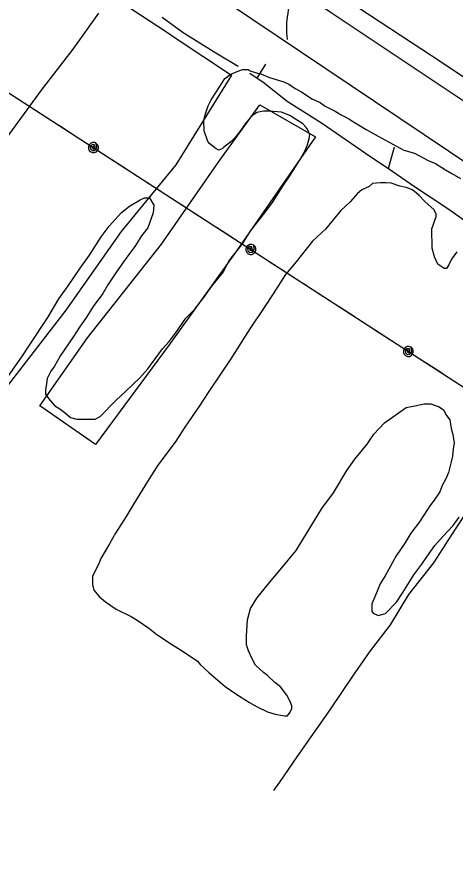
# Model space of a CAD drawing. Extents: x 3535183 to 3573198, y 534952 to 560562.
# Drawn here: x 3545718 to 3546498, y 541624 to 543117 of the extents above; entities that cross this region are included whole.
import ezdxf

# ---------------------------------------------------------------- set-up
doc = ezdxf.new("R2010")
doc.units = 0
for name, color, linetype in [('V-DTCH-CNTR', 7, 'Continuous'), ('V-ROAD-CNTR', 7, 'Continuous'), ('V-SITE-VEGE', 7, 'Continuous'), ('V-TOPO-SHOR', 7, 'Continuous'), ('V-UTIL-LINE', 7, 'Continuous')]:
    doc.layers.add(name, color=color, linetype=linetype)

msp = doc.modelspace()

# ---------------------------------------------------------------- linework, layer by layer
at = {"layer": 'V-DTCH-CNTR'}
msp.add_line((3545857.6, 542355.7), (3545758.6, 542424.7), dxfattribs=at)
for points in [[(3546235.2, 543194), (3546456.4, 543048.3), (3546750.9, 542852.4), (3546862.1, 542778.3), (3546959.6, 542713.3), (3547222.6, 542537.8), (3547471.1, 542369.2), (3547522, 542440.3)], [(3545874.6, 543162.9), (3545984.5, 543090.3), (3546001.7, 543078.6), (3546049, 543047.1), (3546100.2, 543013.4), (3546000.9, 542853.9), (3545903.6, 542734.7), (3545805.1, 542595.1), (3545649.2, 542394.2), (3545495.6, 542195.7), (3545383.9, 542041.3), (3545347.7, 541997.3), (3545220.7, 542069.8), (3545118.5, 542140.1), (3545149.4, 542182.7), (3545103.5, 542222.6), (3545188.9, 542343.6), (3545320.3, 542522.4), (3545364.4, 542582.7)], [(3545758.6, 542424.7), (3545843.5, 542545.6), (3545975.1, 542712.1), (3546079.2, 542862.2), (3546150.5, 542960.6), (3546249.8, 542903.6), (3546109.6, 542701.4), (3545989, 542533.1), (3545857.6, 542355.7)]]:
    msp.add_lwpolyline(points, dxfattribs=at)
at = {"layer": 'V-ROAD-CNTR'}
for points in [[(3543976.6, 544563.9), (3544651.1, 544110.1), (3545065.9, 543834.9), (3545503, 543540.9), (3545961.1, 543231.8), (3546531.4, 542848.5), (3547362.3, 542293.1), (3548165, 541757.3), (3549034.6, 541171.4), (3549597.1, 540797), (3550120.9, 540437.2)], [(3543991.5, 544554), (3544623.3, 544186.4), (3544863.3, 544043.7), (3545040.7, 543940.1), (3545124.3, 543891.6), (3545325.2, 543765.2), (3545623.2, 543566.1), (3545989.5, 543318.1), (3546277.5, 543124.7), (3546686.9, 542851.7), (3547187.4, 542514.1), (3548018.7, 541957), (3548822, 541419.9), (3549459.9, 540989.3), (3550011.9, 540624), (3550286.6, 540438.4)], [(3546217.8, 543170.8), (3546209.4, 543156.8), (3546207.4, 543151.4), (3546205.5, 543145.8), (3546203.9, 543140.3), (3546202.4, 543134.6), (3546201.1, 543128.9), (3546200.1, 543123.2), (3546199.3, 543117.5), (3546198.6, 543111.7), (3546198.2, 543105.9), (3546198, 543100.1), (3546197.9, 543094.3), (3546198.1, 543088.4), (3546198.5, 543082.6), (3546199.1, 543076.8)]]:
    msp.add_lwpolyline(points, dxfattribs=at)
at = {"layer": 'V-SITE-VEGE'}
for p, q in [((3546088, 543007.5), (3546099, 543015.3)), ((3546099, 543015.3), (3546113.3, 543021)), ((3546113.3, 543021), (3546119.9, 543023.2)), ((3546119.9, 543023.2), (3546129.9, 543023.3)), ((3546129.9, 543023.3), (3546133.2, 543021.1)), ((3546133.2, 543021.1), (3546146.6, 543016.8)), ((3546146.6, 543016.8), (3546152.1, 543015.8)), ((3546152.1, 543015.8), (3546167.7, 543009.3)), ((3546079.2, 542993), (3546088, 543007.5)), ((3546167.7, 543009.3), (3546193.2, 543001.7)), ((3546193.2, 543001.7), (3546202.1, 542997.4)), ((3546063.9, 542969.6), (3546079.2, 542993)), ((3546202.1, 542997.4), (3546213.2, 542989.7)), ((3546213.2, 542989.7), (3546223.3, 542984.3)), ((3546223.3, 542984.3), (3546235.5, 542976.7)), ((3546058.5, 542958.5), (3546063.9, 542969.6)), ((3546235.5, 542976.7), (3546243.3, 542971.2)), ((3546243.3, 542971.2), (3546257.7, 542964.7)), ((3546053.1, 542942.9), (3546058.5, 542958.5)), ((3546257.7, 542964.7), (3546266.7, 542958.1)), ((3546266.7, 542958.1), (3546284.5, 542949.4)), ((3546051, 542932.9), (3546053.1, 542942.9)), ((3546137.3, 542941.5), (3546126.3, 542929.2)), ((3546145, 542947.1), (3546137.3, 542941.5)), ((3546157.1, 542949.4), (3546145, 542947.1)), ((3546167.1, 542949.5), (3546157.1, 542949.4)), ((3546189.3, 542947.5), (3546167.1, 542949.5)), ((3546204.8, 542941), (3546189.3, 542947.5)), ((3546209.3, 542937.7), (3546204.8, 542941)), ((3546284.5, 542949.4), (3546295.6, 542942.9)), ((3546295.6, 542942.9), (3546310.1, 542935.2)), ((3546051.2, 542914.1), (3546051, 542932.9)), ((3546126.3, 542929.2), (3546118.7, 542918)), ((3546220.4, 542931.1), (3546209.3, 542937.7)), ((3546227.1, 542926.8), (3546220.4, 542931.1)), ((3546232.7, 542920.2), (3546227.1, 542926.8)), ((3546310.1, 542935.2), (3546314.5, 542932)), ((3546314.5, 542932), (3546329, 542923.2)), ((3546058, 542895.4), (3546051.2, 542914.1)), ((3546118.7, 542918), (3546106.6, 542902.4)), ((3546236, 542915.8), (3546232.7, 542920.2)), ((3546239.4, 542906.9), (3546236, 542915.8)), ((3546329, 542923.2), (3546340.1, 542916.7)), ((3546340.1, 542916.7), (3546361.3, 542904.7)), ((3546061.3, 542891), (3546058, 542895.4)), ((3546098.9, 542894.6), (3546085.7, 542884.5)), ((3546106.6, 542902.4), (3546098.9, 542894.6)), ((3546235.2, 542889.2), (3546238.4, 542900.3)), ((3546238.4, 542900.3), (3546239.4, 542906.9)), ((3546361.3, 542904.7), (3546406.9, 542879.6)), ((3546072.5, 542882.2), (3546061.3, 542891)), ((3546076.9, 542880), (3546072.5, 542882.2)), ((3546083.5, 542882.3), (3546076.9, 542880)), ((3546085.7, 542884.5), (3546083.5, 542882.3)), ((3546230.8, 542878.1), (3546235.2, 542889.2)), ((3546406.9, 542879.6), (3546425.7, 542874.3)), ((3546221, 542861.4), (3546230.8, 542878.1)), ((3546425.7, 542874.3), (3546450.2, 542861.2)), ((3546202.5, 542832.4), (3546216.7, 542854.7)), ((3546216.7, 542854.7), (3546221, 542861.4)), ((3546450.2, 542861.2), (3546463.6, 542855.8)), ((3546463.6, 542855.8), (3546481.4, 542844.9)), ((3546481.4, 542844.9), (3546492.5, 542838.3)), ((3546492.5, 542838.3), (3546508.1, 542829.6)), ((3546191.5, 542815.7), (3546202.5, 542832.4)), ((3546350.9, 542820.5), (3546345.4, 542814.9)), ((3546365.3, 542821.7), (3546350.9, 542820.5)), ((3546375.3, 542821.8), (3546365.3, 542821.7)), ((3546384.1, 542820.8), (3546375.3, 542821.8)), ((3546399.7, 542815.4), (3546384.1, 542820.8)), ((3546173, 542786.8), (3546191.5, 542815.7)), ((3546332.2, 542809.2), (3546324.5, 542802.5)), ((3546345.4, 542814.9), (3546332.2, 542809.2)), ((3546410.8, 542813.2), (3546399.7, 542815.4)), ((3546420.8, 542810), (3546410.8, 542813.2)), ((3546425.2, 542806.7), (3546420.8, 542810)), ((3546434.2, 542799.1), (3546425.2, 542806.7)), ((3545918.4, 542780.1), (3545937.1, 542791.3)), ((3545937.1, 542791.3), (3545944.8, 542794.7)), ((3545944.8, 542794.7), (3545953.7, 542794.8)), ((3545953.7, 542794.8), (3545961.5, 542781.6)), ((3546324.5, 542802.5), (3546311.4, 542788)), ((3546444.2, 542788.1), (3546434.2, 542799.1)), ((3545904.1, 542768.9), (3545918.4, 542780.1)), ((3545961.5, 542781.6), (3545960.6, 542768.3)), ((3546158.7, 542767.8), (3546173, 542786.8)), ((3546311.4, 542788), (3546294.9, 542772.4)), ((3546461, 542773.8), (3546444.2, 542788.1)), ((3545882.2, 542744.3), (3545904.1, 542768.9)), ((3545960.6, 542768.3), (3545950.8, 542741.6)), ((3546134.7, 542736.6), (3546158.7, 542767.8)), ((3546294.9, 542772.4), (3546267.5, 542738.9)), ((3546464.4, 542766.1), (3546461, 542773.8)), ((3546461.2, 542751.7), (3546464.4, 542761.7)), ((3546464.4, 542761.7), (3546464.4, 542766.1)), ((3546456.8, 542739.5), (3546459, 542746.1)), ((3546459, 542746.1), (3546461.2, 542751.7)), ((3545867.9, 542725.4), (3545882.2, 542744.3)), ((3545950.8, 542741.6), (3545939.9, 542727.1)), ((3546119.4, 542713.2), (3546134.7, 542736.6)), ((3546267.5, 542738.9), (3546244.5, 542717.7)), ((3546457.1, 542705.2), (3546456.8, 542739.5)), ((3545847.2, 542693.1), (3545867.9, 542725.4)), ((3545939.9, 542727.1), (3545927.9, 542708.2)), ((3546244.5, 542717.7), (3546214.9, 542680.8)), ((3545927.9, 542708.2), (3545916.9, 542693.7)), ((3546095.3, 542682), (3546119.4, 542713.2)), ((3546461.7, 542689.7), (3546457.1, 542705.2)), ((3545830.8, 542669.7), (3545847.2, 542693.1)), ((3545916.9, 542693.7), (3545903.8, 542674.8)), ((3546467.4, 542676.5), (3546461.7, 542689.7)), ((3546491.6, 542685.5), (3546487.3, 542675.5)), ((3546501.5, 542698.9), (3546491.6, 542685.5)), ((3545903.8, 542674.8), (3545894, 542661.4)), ((3546085.5, 542663.1), (3546095.3, 542682)), ((3546214.9, 542680.8), (3546196.3, 542658.5)), ((3546478.5, 542668.8), (3546467.4, 542676.5)), ((3546487.3, 542675.5), (3546482.9, 542668.8)), ((3545807.8, 542636.3), (3545830.8, 542669.7)), ((3545894, 542661.4), (3545879.8, 542640.2)), ((3546064.7, 542637.4), (3546085.5, 542663.1)), ((3546196.3, 542658.5), (3546174.4, 542624)), ((3546482.9, 542668.8), (3546478.5, 542668.8)), ((3545792.5, 542615.1), (3545807.8, 542636.3)), ((3545879.8, 542640.2), (3545871, 542624.6)), ((3546052.7, 542619.6), (3546064.7, 542637.4)), ((3545772.9, 542581.7), (3545792.5, 542615.1)), ((3545871, 542624.6), (3545853.5, 542601.2)), ((3546034.1, 542596.2), (3546052.7, 542619.6)), ((3546174.4, 542624), (3546158, 542599.5)), ((3545853.5, 542601.2), (3545841.5, 542582.3)), ((3546018.7, 542580.6), (3546034.1, 542596.2)), ((3546158, 542599.5), (3546132.9, 542561.6)), ((3545740.1, 542532.7), (3545772.9, 542581.7)), ((3545841.5, 542582.3), (3545829.5, 542564.5)), ((3546000.1, 542553.8), (3546018.7, 542580.6)), ((3545829.5, 542564.5), (3545818.6, 542547.8)), ((3545989.2, 542539.3), (3546000.1, 542553.8)), ((3546132.9, 542561.6), (3546124.2, 542548.3)), ((3545818.6, 542547.8), (3545795.6, 542514.4)), ((3545977.1, 542525.9), (3545989.2, 542539.3)), ((3546124.2, 542548.3), (3546099.1, 542508.2)), ((3545728.1, 542513.8), (3545740.1, 542532.7)), ((3545950.8, 542490.3), (3545977.1, 542525.9)), ((3545701.9, 542475.9), (3545728.1, 542513.8)), ((3545795.6, 542514.4), (3545784.7, 542495.4)), ((3546099.1, 542508.2), (3546081.6, 542482.6)), ((3545784.7, 542495.4), (3545778.2, 542486.5)), ((3545778.2, 542486.5), (3545771.6, 542473.2)), ((3545936.6, 542474.6), (3545950.8, 542490.3)), ((3546081.6, 542482.6), (3546058.6, 542448.1)), ((3545770.6, 542464.3), (3545768.5, 542453.2)), ((3545771.6, 542473.2), (3545770.6, 542464.3)), ((3545911.3, 542450.1), (3545936.6, 542474.6)), ((3545768.5, 542453.2), (3545768.6, 542445.5)), ((3545894.9, 542434.4), (3545911.3, 542450.1)), ((3546058.6, 542448.1), (3546043.3, 542424.7)), ((3545768.6, 542445.5), (3545774.2, 542437.8)), ((3545774.2, 542437.8), (3545777.5, 542433.4)), ((3545777.5, 542433.4), (3545785.3, 542424.6)), ((3545866.4, 542405.4), (3545894.9, 542434.4)), ((3545785.3, 542424.6), (3545794.3, 542419.1)), ((3545794.3, 542419.1), (3545804.3, 542411.5)), ((3546043.3, 542424.7), (3546017.1, 542386.8)), ((3546372.4, 542394.4), (3546411, 542421.3)), ((3546411, 542421.3), (3546426.4, 542424.8)), ((3546426.4, 542424.8), (3546443, 542428.2)), ((3546443, 542428.2), (3546455.2, 542428.3)), ((3546455.2, 542428.3), (3546469.6, 542422.9)), ((3546469.6, 542422.9), (3546477.4, 542417.5)), ((3546477.4, 542417.5), (3546483, 542407.5)), ((3545804.3, 542411.5), (3545813.2, 542403.8)), ((3545813.2, 542403.8), (3545824.3, 542400.6)), ((3545857.5, 542400.9), (3545866.4, 542405.4)), ((3546483, 542407.5), (3546488.7, 542399.8)), ((3545824.3, 542400.6), (3545857.5, 542400.9)), ((3546017.1, 542386.8), (3545999.6, 542360.1)), ((3546353.8, 542374.3), (3546372.4, 542394.4)), ((3546488.7, 542399.8), (3546491, 542384.4)), ((3546341.8, 542356.5), (3546353.8, 542374.3)), ((3546491, 542384.4), (3546494.4, 542373.3)), ((3546494.4, 542373.3), (3546496.8, 542357.8)), ((3545999.6, 542360.1), (3545969, 542318.8)), ((3546496.8, 542357.8), (3546494.6, 542347.9)), ((3546319.9, 542329.7), (3546341.8, 542356.5)), ((3546494.6, 542347.9), (3546493.7, 542334.6)), ((3546305.7, 542309.6), (3546319.9, 542329.7)), ((3546493.7, 542334.6), (3546491.5, 542324.6)), ((3545969, 542318.8), (3545950.4, 542289.9)), ((3546491.5, 542324.6), (3546486.2, 542305.7)), ((3546281.7, 542269.6), (3546305.7, 542309.6)), ((3546486.2, 542305.7), (3546481.8, 542294.6)), ((3545950.4, 542289.9), (3545926.4, 542250.9)), ((3546475.3, 542282.4), (3546471, 542271.2)), ((3546481.8, 542294.6), (3546475.3, 542282.4)), ((3546260.9, 542241.7), (3546281.7, 542269.6)), ((3546471, 542271.2), (3546461.1, 542256.8)), ((3546461.1, 542256.8), (3546453.5, 542246.7)), ((3545926.4, 542250.9), (3545912.2, 542227.5)), ((3546215, 542167.1), (3546260.9, 542241.7)), ((3546453.5, 542246.7), (3546442.6, 542230)), ((3545912.2, 542227.5), (3545893.7, 542197.5)), ((3546442.6, 542230), (3546434.9, 542217.8)), ((3546494.8, 542211.7), (3546505.7, 542226.2)), ((3546434.9, 542217.8), (3546419.6, 542197.7)), ((3546476.1, 542191.6), (3546494.8, 542211.7)), ((3545893.7, 542197.5), (3545882.8, 542178.5)), ((3546419.6, 542197.7), (3546408.7, 542179.9)), ((3545882.8, 542178.5), (3545867.5, 542152.9)), ((3546408.7, 542179.9), (3546393.4, 542157.6)), ((3546461.9, 542175.9), (3546476.1, 542191.6)), ((3546186.5, 542132.5), (3546215, 542167.1)), ((3546447.6, 542155.9), (3546461.9, 542175.9)), ((3545867.5, 542152.9), (3545864.2, 542145.2)), ((3546393.4, 542157.6), (3546386.8, 542145.4)), ((3546438.9, 542142.5), (3546447.6, 542155.9)), ((3545864.2, 542145.2), (3545852.3, 542120.7)), ((3546386.8, 542145.4), (3546373.8, 542122)), ((3546424.7, 542123.6), (3546438.9, 542142.5)), ((3545852.3, 542120.7), (3545852.4, 542106.3)), ((3546167.9, 542110.2), (3546186.5, 542132.5)), ((3546373.8, 542122), (3546365, 542107.5)), ((3546417, 542111.3), (3546424.7, 542123.6)), ((3545852.4, 542106.3), (3545854.7, 542096.4)), ((3546144.9, 542082.3), (3546167.9, 542110.2)), ((3546365, 542107.5), (3546355.3, 542084.2)), ((3546405, 542092.4), (3546417, 542111.3)), ((3545854.7, 542096.4), (3545864.8, 542084.3)), ((3546394.1, 542074.6), (3546405, 542092.4)), ((3545864.8, 542084.3), (3545875.9, 542075.5)), ((3545875.9, 542075.5), (3545894.9, 542062.4)), ((3546134, 542063.4), (3546144.9, 542082.3)), ((3546355.3, 542084.2), (3546349.8, 542072)), ((3546374.4, 542054.5), (3546394.1, 542074.6)), ((3545894.9, 542062.4), (3545921.6, 542049.3)), ((3546128.7, 542043.4), (3546134, 542063.4)), ((3546349.8, 542072), (3546350, 542058.7)), ((3546350, 542058.7), (3546352.2, 542055.4)), ((3545921.6, 542049.3), (3545933.8, 542041.7)), ((3546126.7, 542014.6), (3546128.7, 542043.4)), ((3546352.2, 542055.4), (3546361.1, 542051)), ((3546361.1, 542051), (3546374.4, 542054.5)), ((3545933.8, 542041.7), (3545952.7, 542028.6)), ((3545952.7, 542028.6), (3545967.2, 542017.6)), ((3545967.2, 542017.6), (3545995.1, 541999.1)), ((3546126.8, 541999.1), (3546126.7, 542014.6)), ((3545995.1, 541999.1), (3546014, 541987.1)), ((3546130.3, 541988.1), (3546126.8, 541999.1)), ((3546014, 541987.1), (3546039.6, 541969.6)), ((3546137, 541973.8), (3546130.3, 541988.1)), ((3546039.6, 541969.6), (3546044.1, 541964.1)), ((3546142.7, 541962.7), (3546137, 541973.8)), ((3546044.1, 541964.1), (3546059.7, 541949.8)), ((3546157.2, 541949.6), (3546142.7, 541962.7)), ((3546059.7, 541949.8), (3546088.8, 541924.6)), ((3546163.9, 541944.1), (3546157.2, 541949.6)), ((3546177.3, 541932), (3546163.9, 541944.1)), ((3546088.8, 541924.6), (3546107.7, 541911.5)), ((3546187.3, 541924.4), (3546177.3, 541932)), ((3546198.5, 541909), (3546187.3, 541924.4)), ((3546107.7, 541911.5), (3546132.2, 541896.2)), ((3546204.1, 541899.1), (3546198.5, 541909)), ((3546132.2, 541896.2), (3546145.5, 541888.6)), ((3546207.5, 541890.2), (3546204.1, 541899.1)), ((3546145.5, 541888.6), (3546164.4, 541879.9)), ((3546164.4, 541879.9), (3546177.8, 541875.6)), ((3546199.9, 541872.5), (3546204.3, 541879.1)), ((3546204.3, 541879.1), (3546207.6, 541885.8)), ((3546207.6, 541885.8), (3546207.5, 541890.2)), ((3546177.8, 541875.6), (3546194.4, 541872.4)), ((3546194.4, 541872.4), (3546199.9, 541872.5))]:
    msp.add_line(p, q, dxfattribs=at)
at = {"layer": 'V-TOPO-SHOR'}
msp.add_line((3546145.6, 543008.1), (3546161.3, 543033.1), dxfattribs=at)
for points in [[(3545694.3, 542894.5), (3545761.8, 542986.5), (3545818, 543059.5), (3545863.9, 543123.5)], [(3545976.3, 543116.9), (3546014.2, 543089.6), (3546072.2, 543053), (3546111.7, 543029.6)], [(3546132.6, 543016.9), (3546145.6, 543008.1), (3546155.7, 543001.3), (3546198.9, 542967.2), (3546260.5, 542928.4), (3546348.1, 542868), (3546379.8, 542847.2), (3546390.3, 542885.9)], [(3546379.8, 542847.2), (3546425.9, 542815.1), (3546485, 542776.1), (3546538.4, 542738.8), (3546606, 542694.1), (3546686.2, 542644.8), (3546731.3, 542608.6), (3546755.9, 542583.4), (3546784.4, 542629.3)], [(3546521.2, 542239.2), (3546492.1, 542194.7), (3546460, 542145.2), (3546415.5, 542088.3), (3546382.3, 542034.7), (3546345.3, 541985.7), (3546314.3, 541941.2), (3546276.3, 541885.1), (3546258.8, 541859.3), (3546241.5, 541834.8), (3546216.1, 541799.6), (3546185.4, 541754.3), (3546175.1, 541739.4)]]:
    msp.add_lwpolyline(points, dxfattribs=at)
at = {"layer": 'V-UTIL-LINE'}
for points in [[(3544608.4, 543688.9), (3545439, 543153.1), (3547008.8, 542137.1), (3547810.5, 541623.3), (3548646.2, 541075.1), (3549479.5, 540534.4), (3549639, 540433.6)], [(3545730.8, 542964.3), (3545759.3, 542945.8)], [(3545792.9, 542924.1), (3545821.4, 542905.6)], [(3545854.2, 542884.4), (3545854.1, 542887.3), (3545852.2, 542885.9), (3545852.4, 542883.1), (3545855, 542881.8), (3545857, 542884.6), (3545856.1, 542889.2), (3545851.9, 542889.8), (3545848.3, 542886.6), (3545849, 542882.1), (3545852.1, 542878.9), (3545856.9, 542879.4), (3545860.2, 542883.9), (3545859.1, 542891.9), (3545855.8, 542893.2), (3545852.3, 542893.2), (3545849.1, 542891.8), (3545846.6, 542889.3), (3545845.3, 542886), (3545845.4, 542882.5), (3545846.8, 542879.3), (3545849.3, 542876.8), (3545852.6, 542875.5), (3545856.1, 542875.6), (3545859.3, 542877), (3545861.7, 542879.5), (3545863, 542882.8), (3545863, 542886.3), (3545861.6, 542889.5), (3545859.1, 542891.9)], [(3545886.9, 542863.2), (3545915.5, 542844.7)], [(3545949, 542823), (3545977.6, 542804.5)], [(3546011.2, 542782.8), (3546039.7, 542764.3)], [(3546073.3, 542742.6), (3546101.8, 542724.1)], [(3546134.6, 542702.9), (3546134.5, 542705.8), (3546132.6, 542704.4), (3546132.8, 542701.7), (3546135.4, 542700.3), (3546137.4, 542703.1), (3546136.5, 542707.7), (3546132.3, 542708.3), (3546128.7, 542705.1), (3546129.4, 542700.6), (3546132.5, 542697.4), (3546137.3, 542698), (3546140.6, 542702.4), (3546139.5, 542710.5), (3546136.2, 542711.8), (3546132.7, 542711.7), (3546129.5, 542710.3), (3546127, 542707.8), (3546125.7, 542704.5), (3546125.8, 542701), (3546127.2, 542697.8), (3546129.7, 542695.4), (3546133, 542694.1), (3546136.5, 542694.1), (3546139.7, 542695.5), (3546142.1, 542698), (3546143.4, 542701.3), (3546143.4, 542704.8), (3546142, 542708), (3546139.5, 542710.5)], [(3546167.3, 542681.7), (3546195.9, 542663.2)], [(3546229.4, 542641.5), (3546258, 542623)], [(3546291.6, 542601.3), (3546320.1, 542582.8)], [(3546353.7, 542561.1), (3546382.2, 542542.6)], [(3546415, 542521.4), (3546414.9, 542524.3), (3546413, 542522.9), (3546413.2, 542520.2), (3546415.8, 542518.9), (3546417.8, 542521.6), (3546416.9, 542526.2), (3546412.7, 542526.9), (3546409.1, 542523.6), (3546409.8, 542519.1), (3546412.9, 542515.9), (3546417.7, 542516.5), (3546421, 542520.9), (3546419.9, 542529), (3546416.6, 542530.3), (3546413.1, 542530.2), (3546409.9, 542528.8), (3546407.4, 542526.3), (3546406.1, 542523.1), (3546406.2, 542519.6), (3546407.6, 542516.3), (3546410.1, 542513.9), (3546413.4, 542512.6), (3546416.9, 542512.6), (3546420.1, 542514), (3546422.5, 542516.5), (3546423.8, 542519.8), (3546423.8, 542523.3), (3546422.4, 542526.5), (3546419.9, 542529)], [(3546447.7, 542500.2), (3546476.3, 542481.8)]]:
    msp.add_lwpolyline(points, dxfattribs=at)

doc.saveas('drawing.dxf')
